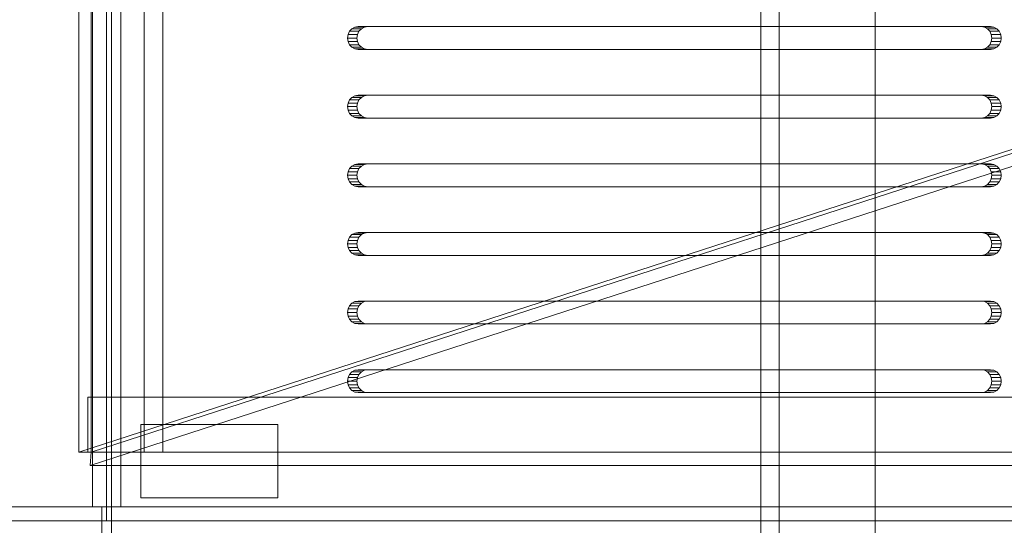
# Model space of a CAD drawing. Header units: millimetres. Extents: x -3490 to 61924, y -72580 to 6847.
# Tile 666 of 1056: x 27063 to 27278, y -18184 to -18074. Entities that reach past the tile are written whole.
import ezdxf

# ---------------------------------------------------------------- set-up
doc = ezdxf.new("R2010")
doc.units = ezdxf.units.MM
doc.layers.add('superior_bajante_movil', color=7, linetype='Continuous', lineweight=0)
doc.layers.add('superior_C09', color=7, linetype='Continuous', lineweight=0)

msp = doc.modelspace()

# ---------------------------------------------------------------- linework, layer by layer
at = {"layer": 'superior_bajante_movil'}
for p, q in [((27081.912, -18183), (27081.912, -17777)), ((27082.939, -17777), (27082.939, -18183)), ((27082.939, -18180), (27082.939, -17780)), ((27084.991, -17780), (27084.991, -18180)), ((27075.796, -17792), (27075.796, -18168)), ((27078.492, -18168), (27078.492, -17792)), ((27078.834, -17792), (27078.834, -18168)), ((27082.939, -18168), (27082.939, -17792)), ((27090.111, -18168), (27090.111, -17792)), ((27094.215, -17792), (27094.215, -18168)), ((27135.59, -18075.477), (27135.07, -18076.031)), ((27136.245, -18075.122), (27135.59, -18075.477)), ((27135.59, -18075.477), (27137.642, -18075.477)), ((27136.971, -18075), (27136.245, -18075.122)), ((27136.245, -18075.122), (27138.297, -18075.122)), ((27136.971, -18075), (27139.023, -18075)), ((27273.226, -18075), (27136.971, -18075)), ((27137.122, -18076.031), (27137.642, -18075.477)), ((27137.642, -18075.477), (27138.297, -18075.122)), ((27138.297, -18075.122), (27139.023, -18075)), ((27139.023, -18075), (27275.278, -18075)), ((27273.226, -18075), (27275.278, -18075)), ((27273.952, -18075.122), (27273.226, -18075)), ((27273.952, -18075.122), (27276.004, -18075.122)), ((27274.607, -18075.477), (27273.952, -18075.122)), ((27274.607, -18075.477), (27276.659, -18075.477)), ((27275.127, -18076.031), (27274.607, -18075.477)), ((27275.278, -18075), (27276.004, -18075.122)), ((27276.004, -18075.122), (27276.659, -18075.477)), ((27276.659, -18075.477), (27277.179, -18076.031)), ((27134.737, -18076.727), (27134.622, -18077.5)), ((27134.622, -18077.5), (27134.737, -18078.273)), ((27134.622, -18077.5), (27136.674, -18077.5)), ((27135.07, -18076.031), (27134.737, -18076.727)), ((27134.737, -18076.727), (27136.789, -18076.727)), ((27135.07, -18076.031), (27137.122, -18076.031)), ((27136.674, -18077.5), (27136.789, -18076.727)), ((27136.789, -18078.273), (27136.674, -18077.5)), ((27136.789, -18076.727), (27137.122, -18076.031)), ((27275.127, -18076.031), (27277.179, -18076.031)), ((27275.461, -18076.727), (27275.127, -18076.031)), ((27275.461, -18076.727), (27277.513, -18076.727)), ((27275.576, -18077.5), (27275.461, -18076.727)), ((27275.461, -18078.273), (27275.576, -18077.5)), ((27275.576, -18077.5), (27277.628, -18077.5)), ((27277.179, -18076.031), (27277.513, -18076.727)), ((27277.513, -18076.727), (27277.628, -18077.5)), ((27277.628, -18077.5), (27277.513, -18078.273)), ((27075.796, -18168), (27347.371, -18080)), ((27078.492, -18168), (27350.067, -18080)), ((27134.737, -18078.273), (27135.07, -18078.969)), ((27134.737, -18078.273), (27136.789, -18078.273)), ((27135.07, -18078.969), (27135.59, -18079.523)), ((27135.07, -18078.969), (27137.122, -18078.969)), ((27135.59, -18079.523), (27136.245, -18079.878)), ((27135.59, -18079.523), (27137.642, -18079.523)), ((27136.245, -18079.878), (27136.971, -18080)), ((27136.245, -18079.878), (27138.297, -18079.878)), ((27137.122, -18078.969), (27136.789, -18078.273)), ((27139.023, -18080), (27136.971, -18080)), ((27136.971, -18080), (27273.226, -18080)), ((27137.642, -18079.523), (27137.122, -18078.969)), ((27138.297, -18079.878), (27137.642, -18079.523)), ((27139.023, -18080), (27138.297, -18079.878)), ((27275.278, -18080), (27139.023, -18080)), ((27273.226, -18080), (27273.952, -18079.878)), ((27273.226, -18080), (27275.278, -18080)), ((27273.952, -18079.878), (27274.607, -18079.523)), ((27273.952, -18079.878), (27276.004, -18079.878)), ((27274.607, -18079.523), (27275.127, -18078.969)), ((27274.607, -18079.523), (27276.659, -18079.523)), ((27275.127, -18078.969), (27275.461, -18078.273)), ((27275.127, -18078.969), (27277.179, -18078.969)), ((27276.004, -18079.878), (27275.278, -18080)), ((27275.461, -18078.273), (27277.513, -18078.273)), ((27276.659, -18079.523), (27276.004, -18079.878)), ((27277.179, -18078.969), (27276.659, -18079.523)), ((27277.513, -18078.273), (27277.179, -18078.969)), ((27349.862, -18082.939), (27078.287, -18170.939)), ((27135.07, -18091.031), (27134.737, -18091.727)), ((27135.59, -18090.477), (27135.07, -18091.031)), ((27135.07, -18091.031), (27137.122, -18091.031)), ((27136.245, -18090.122), (27135.59, -18090.477)), ((27135.59, -18090.477), (27137.642, -18090.477)), ((27136.971, -18090), (27136.245, -18090.122)), ((27136.245, -18090.122), (27138.297, -18090.122)), ((27136.789, -18091.727), (27137.122, -18091.031)), ((27136.971, -18090), (27139.023, -18090)), ((27273.226, -18090), (27136.971, -18090)), ((27137.122, -18091.031), (27137.642, -18090.477)), ((27137.642, -18090.477), (27138.297, -18090.122)), ((27138.297, -18090.122), (27139.023, -18090)), ((27139.023, -18090), (27275.278, -18090)), ((27273.226, -18090), (27275.278, -18090)), ((27273.952, -18090.122), (27273.226, -18090)), ((27273.952, -18090.122), (27276.004, -18090.122)), ((27274.607, -18090.477), (27273.952, -18090.122)), ((27274.607, -18090.477), (27276.659, -18090.477)), ((27275.127, -18091.031), (27274.607, -18090.477)), ((27275.127, -18091.031), (27277.179, -18091.031)), ((27275.461, -18091.727), (27275.127, -18091.031)), ((27275.278, -18090), (27276.004, -18090.122)), ((27276.004, -18090.122), (27276.659, -18090.477)), ((27276.659, -18090.477), (27277.179, -18091.031)), ((27277.179, -18091.031), (27277.513, -18091.727)), ((27134.737, -18091.727), (27134.622, -18092.5)), ((27134.622, -18092.5), (27134.737, -18093.273)), ((27134.622, -18092.5), (27136.674, -18092.5)), ((27134.737, -18091.727), (27136.789, -18091.727)), ((27136.674, -18092.5), (27136.789, -18091.727)), ((27136.789, -18093.273), (27136.674, -18092.5)), ((27275.461, -18091.727), (27277.513, -18091.727)), ((27275.576, -18092.5), (27275.461, -18091.727)), ((27275.461, -18093.273), (27275.576, -18092.5)), ((27275.576, -18092.5), (27277.628, -18092.5)), ((27277.513, -18091.727), (27277.628, -18092.5)), ((27277.628, -18092.5), (27277.513, -18093.273)), ((27134.737, -18093.273), (27135.07, -18093.969)), ((27134.737, -18093.273), (27136.789, -18093.273)), ((27135.07, -18093.969), (27135.59, -18094.523)), ((27135.07, -18093.969), (27137.122, -18093.969)), ((27135.59, -18094.523), (27136.245, -18094.878)), ((27135.59, -18094.523), (27137.642, -18094.523)), ((27136.245, -18094.878), (27136.971, -18095)), ((27136.245, -18094.878), (27138.297, -18094.878)), ((27137.122, -18093.969), (27136.789, -18093.273)), ((27139.023, -18095), (27136.971, -18095)), ((27136.971, -18095), (27273.226, -18095)), ((27137.642, -18094.523), (27137.122, -18093.969)), ((27138.297, -18094.878), (27137.642, -18094.523)), ((27139.023, -18095), (27138.297, -18094.878)), ((27275.278, -18095), (27139.023, -18095)), ((27273.226, -18095), (27273.952, -18094.878)), ((27273.226, -18095), (27275.278, -18095)), ((27273.952, -18094.878), (27274.607, -18094.523)), ((27273.952, -18094.878), (27276.004, -18094.878)), ((27274.607, -18094.523), (27275.127, -18093.969)), ((27274.607, -18094.523), (27276.659, -18094.523)), ((27275.127, -18093.969), (27275.461, -18093.273)), ((27275.127, -18093.969), (27277.179, -18093.969)), ((27276.004, -18094.878), (27275.278, -18095)), ((27275.461, -18093.273), (27277.513, -18093.273)), ((27276.659, -18094.523), (27276.004, -18094.878)), ((27277.179, -18093.969), (27276.659, -18094.523)), ((27277.513, -18093.273), (27277.179, -18093.969)), ((27135.07, -18106.031), (27134.737, -18106.727)), ((27135.59, -18105.477), (27135.07, -18106.031)), ((27135.07, -18106.031), (27137.122, -18106.031)), ((27136.245, -18105.122), (27135.59, -18105.477)), ((27135.59, -18105.477), (27137.642, -18105.477)), ((27136.971, -18105), (27136.245, -18105.122)), ((27136.245, -18105.122), (27138.297, -18105.122)), ((27136.789, -18106.727), (27137.122, -18106.031)), ((27136.971, -18105), (27139.023, -18105)), ((27273.226, -18105), (27136.971, -18105)), ((27137.122, -18106.031), (27137.642, -18105.477)), ((27137.642, -18105.477), (27138.297, -18105.122)), ((27138.297, -18105.122), (27139.023, -18105)), ((27139.023, -18105), (27275.278, -18105)), ((27273.226, -18105), (27275.278, -18105)), ((27273.952, -18105.122), (27273.226, -18105)), ((27273.952, -18105.122), (27276.004, -18105.122)), ((27274.607, -18105.477), (27273.952, -18105.122)), ((27274.607, -18105.477), (27276.659, -18105.477)), ((27275.127, -18106.031), (27274.607, -18105.477)), ((27275.127, -18106.031), (27277.179, -18106.031)), ((27275.461, -18106.727), (27275.127, -18106.031)), ((27275.278, -18105), (27276.004, -18105.122)), ((27276.004, -18105.122), (27276.659, -18105.477)), ((27276.659, -18105.477), (27277.179, -18106.031)), ((27277.179, -18106.031), (27277.513, -18106.727)), ((27134.737, -18106.727), (27134.622, -18107.5)), ((27134.622, -18107.5), (27134.737, -18108.273)), ((27134.622, -18107.5), (27136.674, -18107.5)), ((27134.737, -18106.727), (27136.789, -18106.727)), ((27134.737, -18108.273), (27135.07, -18108.969)), ((27134.737, -18108.273), (27136.789, -18108.273)), ((27136.674, -18107.5), (27136.789, -18106.727)), ((27136.789, -18108.273), (27136.674, -18107.5)), ((27137.122, -18108.969), (27136.789, -18108.273)), ((27275.127, -18108.969), (27275.461, -18108.273)), ((27275.461, -18106.727), (27277.513, -18106.727)), ((27275.576, -18107.5), (27275.461, -18106.727)), ((27275.461, -18108.273), (27275.576, -18107.5)), ((27275.461, -18108.273), (27277.513, -18108.273)), ((27275.576, -18107.5), (27277.628, -18107.5)), ((27277.513, -18108.273), (27277.179, -18108.969)), ((27277.513, -18106.727), (27277.628, -18107.5)), ((27277.628, -18107.5), (27277.513, -18108.273)), ((27135.07, -18108.969), (27135.59, -18109.523)), ((27135.07, -18108.969), (27137.122, -18108.969)), ((27135.59, -18109.523), (27136.245, -18109.878)), ((27135.59, -18109.523), (27137.642, -18109.523)), ((27136.245, -18109.878), (27136.971, -18110)), ((27136.245, -18109.878), (27138.297, -18109.878)), ((27139.023, -18110), (27136.971, -18110)), ((27136.971, -18110), (27273.226, -18110)), ((27137.642, -18109.523), (27137.122, -18108.969)), ((27138.297, -18109.878), (27137.642, -18109.523)), ((27139.023, -18110), (27138.297, -18109.878)), ((27275.278, -18110), (27139.023, -18110)), ((27273.226, -18110), (27273.952, -18109.878)), ((27273.226, -18110), (27275.278, -18110)), ((27273.952, -18109.878), (27274.607, -18109.523)), ((27273.952, -18109.878), (27276.004, -18109.878)), ((27274.607, -18109.523), (27275.127, -18108.969)), ((27274.607, -18109.523), (27276.659, -18109.523)), ((27275.127, -18108.969), (27277.179, -18108.969)), ((27276.004, -18109.878), (27275.278, -18110)), ((27276.659, -18109.523), (27276.004, -18109.878)), ((27277.179, -18108.969), (27276.659, -18109.523)), ((27135.07, -18121.031), (27134.737, -18121.727)), ((27135.59, -18120.477), (27135.07, -18121.031)), ((27135.07, -18121.031), (27137.122, -18121.031)), ((27136.245, -18120.122), (27135.59, -18120.477)), ((27135.59, -18120.477), (27137.642, -18120.477)), ((27136.971, -18120), (27136.245, -18120.122)), ((27136.245, -18120.122), (27138.297, -18120.122)), ((27136.789, -18121.727), (27137.122, -18121.031)), ((27136.971, -18120), (27139.023, -18120)), ((27273.226, -18120), (27136.971, -18120)), ((27137.122, -18121.031), (27137.642, -18120.477)), ((27137.642, -18120.477), (27138.297, -18120.122)), ((27138.297, -18120.122), (27139.023, -18120)), ((27139.023, -18120), (27275.278, -18120)), ((27273.226, -18120), (27275.278, -18120)), ((27273.952, -18120.122), (27273.226, -18120)), ((27273.952, -18120.122), (27276.004, -18120.122)), ((27274.607, -18120.477), (27273.952, -18120.122)), ((27274.607, -18120.477), (27276.659, -18120.477)), ((27275.127, -18121.031), (27274.607, -18120.477)), ((27275.127, -18121.031), (27277.179, -18121.031)), ((27275.461, -18121.727), (27275.127, -18121.031)), ((27275.278, -18120), (27276.004, -18120.122)), ((27276.004, -18120.122), (27276.659, -18120.477)), ((27276.659, -18120.477), (27277.179, -18121.031)), ((27277.179, -18121.031), (27277.513, -18121.727)), ((27134.737, -18121.727), (27134.622, -18122.5)), ((27134.622, -18122.5), (27134.737, -18123.273)), ((27134.622, -18122.5), (27136.674, -18122.5)), ((27134.737, -18121.727), (27136.789, -18121.727)), ((27134.737, -18123.273), (27135.07, -18123.969)), ((27134.737, -18123.273), (27136.789, -18123.273)), ((27136.674, -18122.5), (27136.789, -18121.727)), ((27136.789, -18123.273), (27136.674, -18122.5)), ((27137.122, -18123.969), (27136.789, -18123.273)), ((27275.127, -18123.969), (27275.461, -18123.273)), ((27275.461, -18121.727), (27277.513, -18121.727)), ((27275.576, -18122.5), (27275.461, -18121.727)), ((27275.461, -18123.273), (27275.576, -18122.5)), ((27275.461, -18123.273), (27277.513, -18123.273)), ((27275.576, -18122.5), (27277.628, -18122.5)), ((27277.513, -18123.273), (27277.179, -18123.969)), ((27277.513, -18121.727), (27277.628, -18122.5)), ((27277.628, -18122.5), (27277.513, -18123.273)), ((27135.07, -18123.969), (27135.59, -18124.523)), ((27135.07, -18123.969), (27137.122, -18123.969)), ((27135.59, -18124.523), (27136.245, -18124.878)), ((27135.59, -18124.523), (27137.642, -18124.523)), ((27136.245, -18124.878), (27136.971, -18125)), ((27136.245, -18124.878), (27138.297, -18124.878)), ((27139.023, -18125), (27136.971, -18125)), ((27136.971, -18125), (27273.226, -18125)), ((27137.642, -18124.523), (27137.122, -18123.969)), ((27138.297, -18124.878), (27137.642, -18124.523)), ((27139.023, -18125), (27138.297, -18124.878)), ((27275.278, -18125), (27139.023, -18125)), ((27273.226, -18125), (27273.952, -18124.878)), ((27273.226, -18125), (27275.278, -18125)), ((27273.952, -18124.878), (27274.607, -18124.523)), ((27273.952, -18124.878), (27276.004, -18124.878)), ((27274.607, -18124.523), (27275.127, -18123.969)), ((27274.607, -18124.523), (27276.659, -18124.523)), ((27275.127, -18123.969), (27277.179, -18123.969)), ((27276.004, -18124.878), (27275.278, -18125)), ((27276.659, -18124.523), (27276.004, -18124.878)), ((27277.179, -18123.969), (27276.659, -18124.523)), ((27135.07, -18136.031), (27134.737, -18136.727)), ((27135.59, -18135.477), (27135.07, -18136.031)), ((27135.07, -18136.031), (27137.122, -18136.031)), ((27136.245, -18135.122), (27135.59, -18135.477)), ((27135.59, -18135.477), (27137.642, -18135.477)), ((27136.971, -18135), (27136.245, -18135.122)), ((27136.245, -18135.122), (27138.297, -18135.122)), ((27136.789, -18136.727), (27137.122, -18136.031)), ((27136.971, -18135), (27139.023, -18135)), ((27273.226, -18135), (27136.971, -18135)), ((27137.122, -18136.031), (27137.642, -18135.477)), ((27137.642, -18135.477), (27138.297, -18135.122)), ((27138.297, -18135.122), (27139.023, -18135)), ((27139.023, -18135), (27275.278, -18135)), ((27273.226, -18135), (27275.278, -18135)), ((27273.952, -18135.122), (27273.226, -18135)), ((27273.952, -18135.122), (27276.004, -18135.122)), ((27274.607, -18135.477), (27273.952, -18135.122)), ((27274.607, -18135.477), (27276.659, -18135.477)), ((27275.127, -18136.031), (27274.607, -18135.477)), ((27275.127, -18136.031), (27277.179, -18136.031)), ((27275.461, -18136.727), (27275.127, -18136.031)), ((27275.278, -18135), (27276.004, -18135.122)), ((27276.004, -18135.122), (27276.659, -18135.477)), ((27276.659, -18135.477), (27277.179, -18136.031)), ((27277.179, -18136.031), (27277.513, -18136.727)), ((27134.737, -18136.727), (27134.622, -18137.5)), ((27134.622, -18137.5), (27134.737, -18138.273)), ((27134.622, -18137.5), (27136.674, -18137.5)), ((27134.737, -18136.727), (27136.789, -18136.727)), ((27134.737, -18138.273), (27135.07, -18138.969)), ((27134.737, -18138.273), (27136.789, -18138.273)), ((27136.674, -18137.5), (27136.789, -18136.727)), ((27136.789, -18138.273), (27136.674, -18137.5)), ((27137.122, -18138.969), (27136.789, -18138.273)), ((27275.127, -18138.969), (27275.461, -18138.273)), ((27275.461, -18136.727), (27277.513, -18136.727)), ((27275.576, -18137.5), (27275.461, -18136.727)), ((27275.461, -18138.273), (27275.576, -18137.5)), ((27275.461, -18138.273), (27277.513, -18138.273)), ((27275.576, -18137.5), (27277.628, -18137.5)), ((27277.513, -18138.273), (27277.179, -18138.969)), ((27277.513, -18136.727), (27277.628, -18137.5)), ((27277.628, -18137.5), (27277.513, -18138.273)), ((27135.07, -18138.969), (27135.59, -18139.523)), ((27135.07, -18138.969), (27137.122, -18138.969)), ((27135.59, -18139.523), (27136.245, -18139.878)), ((27135.59, -18139.523), (27137.642, -18139.523)), ((27136.245, -18139.878), (27136.971, -18140)), ((27136.245, -18139.878), (27138.297, -18139.878)), ((27139.023, -18140), (27136.971, -18140)), ((27136.971, -18140), (27273.226, -18140)), ((27137.642, -18139.523), (27137.122, -18138.969)), ((27138.297, -18139.878), (27137.642, -18139.523)), ((27139.023, -18140), (27138.297, -18139.878)), ((27275.278, -18140), (27139.023, -18140)), ((27273.226, -18140), (27273.952, -18139.878)), ((27273.226, -18140), (27275.278, -18140)), ((27273.952, -18139.878), (27274.607, -18139.523)), ((27273.952, -18139.878), (27276.004, -18139.878)), ((27274.607, -18139.523), (27275.127, -18138.969)), ((27274.607, -18139.523), (27276.659, -18139.523)), ((27275.127, -18138.969), (27277.179, -18138.969)), ((27276.004, -18139.878), (27275.278, -18140)), ((27276.659, -18139.523), (27276.004, -18139.878)), ((27277.179, -18138.969), (27276.659, -18139.523)), ((27135.07, -18151.031), (27134.737, -18151.727)), ((27135.59, -18150.477), (27135.07, -18151.031)), ((27135.07, -18151.031), (27137.122, -18151.031)), ((27136.245, -18150.122), (27135.59, -18150.477)), ((27135.59, -18150.477), (27137.642, -18150.477)), ((27136.971, -18150), (27136.245, -18150.122)), ((27136.245, -18150.122), (27138.297, -18150.122)), ((27136.789, -18151.727), (27137.122, -18151.031)), ((27136.971, -18150), (27139.023, -18150)), ((27273.226, -18150), (27136.971, -18150)), ((27137.122, -18151.031), (27137.642, -18150.477)), ((27137.642, -18150.477), (27138.297, -18150.122)), ((27138.297, -18150.122), (27139.023, -18150)), ((27139.023, -18150), (27275.278, -18150)), ((27273.226, -18150), (27275.278, -18150)), ((27273.952, -18150.122), (27273.226, -18150)), ((27273.952, -18150.122), (27276.004, -18150.122)), ((27274.607, -18150.477), (27273.952, -18150.122)), ((27274.607, -18150.477), (27276.659, -18150.477)), ((27275.127, -18151.031), (27274.607, -18150.477)), ((27275.127, -18151.031), (27277.179, -18151.031)), ((27275.461, -18151.727), (27275.127, -18151.031)), ((27275.278, -18150), (27276.004, -18150.122)), ((27276.004, -18150.122), (27276.659, -18150.477)), ((27276.659, -18150.477), (27277.179, -18151.031)), ((27277.179, -18151.031), (27277.513, -18151.727)), ((27134.737, -18151.727), (27134.622, -18152.5)), ((27134.622, -18152.5), (27134.737, -18153.273)), ((27134.622, -18152.5), (27136.674, -18152.5)), ((27134.737, -18151.727), (27136.789, -18151.727)), ((27134.737, -18153.273), (27135.07, -18153.969)), ((27134.737, -18153.273), (27136.789, -18153.273)), ((27136.674, -18152.5), (27136.789, -18151.727)), ((27136.789, -18153.273), (27136.674, -18152.5)), ((27137.122, -18153.969), (27136.789, -18153.273)), ((27275.127, -18153.969), (27275.461, -18153.273)), ((27275.461, -18151.727), (27277.513, -18151.727)), ((27275.576, -18152.5), (27275.461, -18151.727)), ((27275.461, -18153.273), (27275.576, -18152.5)), ((27275.461, -18153.273), (27277.513, -18153.273)), ((27275.576, -18152.5), (27277.628, -18152.5)), ((27277.513, -18153.273), (27277.179, -18153.969)), ((27277.513, -18151.727), (27277.628, -18152.5)), ((27277.628, -18152.5), (27277.513, -18153.273)), ((27135.07, -18153.969), (27135.59, -18154.523)), ((27135.07, -18153.969), (27137.122, -18153.969)), ((27135.59, -18154.523), (27136.245, -18154.878)), ((27135.59, -18154.523), (27137.642, -18154.523)), ((27136.245, -18154.878), (27136.971, -18155)), ((27136.245, -18154.878), (27138.297, -18154.878)), ((27139.023, -18155), (27136.971, -18155)), ((27136.971, -18155), (27273.226, -18155)), ((27137.642, -18154.523), (27137.122, -18153.969)), ((27138.297, -18154.878), (27137.642, -18154.523)), ((27139.023, -18155), (27138.297, -18154.878)), ((27275.278, -18155), (27139.023, -18155)), ((27273.226, -18155), (27273.952, -18154.878)), ((27273.226, -18155), (27275.278, -18155)), ((27273.952, -18154.878), (27274.607, -18154.523)), ((27273.952, -18154.878), (27276.004, -18154.878)), ((27274.607, -18154.523), (27275.127, -18153.969)), ((27274.607, -18154.523), (27276.659, -18154.523)), ((27275.127, -18153.969), (27277.179, -18153.969)), ((27276.004, -18154.878), (27275.278, -18155)), ((27276.659, -18154.523), (27276.004, -18154.878)), ((27277.179, -18153.969), (27276.659, -18154.523)), ((27829.562, -18156), (27077.808, -18156)), ((27077.808, -18156), (27077.808, -18168)), ((27078.834, -18156), (27077.808, -18156)), ((27078.834, -18168), (27078.834, -18156)), ((27078.834, -18156), (27830.588, -18156)), ((27089.379, -18178), (27089.379, -18162)), ((27089.379, -18162), (27119.379, -18162)), ((27119.379, -18162), (27119.379, -18178)), ((27078.492, -18168), (27075.796, -18168)), ((27077.808, -18168), (27829.562, -18168)), ((27077.808, -18168), (27078.834, -18168)), ((27078.287, -18170.939), (27078.492, -18168)), ((27830.246, -18168), (27078.492, -18168)), ((27830.588, -18168), (27078.834, -18168)), ((27078.834, -18168), (27078.834, -18180)), ((27082.939, -18168), (27078.834, -18168)), ((27078.834, -18168), (27090.111, -18168)), ((27082.939, -18180), (27082.939, -18168)), ((27082.939, -18168), (27834.693, -18168)), ((27094.215, -18168), (27082.939, -18168)), ((27094.215, -18168), (27090.111, -18168)), ((27078.287, -18170.939), (27830.041, -18170.939)), ((27119.379, -18178), (27089.379, -18178)), ((26850.067, -18180), (28353.576, -18180)), ((26878.015, -18180), (27082.939, -18180)), ((27084.991, -18180), (26880.067, -18180)), ((27078.834, -18180), (27830.588, -18180)), ((27078.834, -18180), (27082.939, -18180)), ((27832.64, -18180), (27080.886, -18180)), ((27080.886, -18180), (27080.886, -18215)), ((27082.939, -18180), (27080.886, -18180)), ((27084.991, -18180), (27082.939, -18180)), ((27834.693, -18180), (27082.939, -18180)), ((27082.939, -18215), (27082.939, -18180)), ((27084.991, -18180), (27836.745, -18180)), ((28352.55, -18183), (26849.041, -18183)), ((26850.067, -18183), (28353.576, -18183)), ((26876.989, -18183), (27081.912, -18183)), ((27082.939, -18183), (26878.015, -18183)), ((27082.939, -18183), (27081.912, -18183))]:
    msp.add_line(p, q, dxfattribs=at)
at = {"layer": 'superior_C09'}
for p, q in [((27225.067, -17790.806), (27225.067, -20670.623)), ((27225.067, -20670.929), (27225.067, -17791.112)), ((27225.067, -17791.265), (27225.067, -20671.082)), ((27229.067, -20671.082), (27229.067, -17791.265)), ((27250.067, -20670.623), (27250.067, -17790.806)), ((27250.067, -17791.112), (27250.067, -20670.929)), ((27225.067, -17795.908), (27225.067, -20675.726)), ((27250.067, -20675.726), (27250.067, -17795.908)), ((27225.067, -20676.032), (27225.067, -17796.215)), ((27229.067, -17796.215), (27229.067, -20676.032)), ((27250.067, -17796.215), (27250.067, -20676.032)), ((27225.067, -17957.471), (27225.067, -19153.911)), ((27229.067, -19153.911), (27229.067, -17957.471)), ((27229.067, -17957.471), (27229.067, -20497.732)), ((27250.067, -19153.911), (27250.067, -17957.471)), ((27225.067, -19154.217), (27225.067, -17957.778)), ((27229.067, -20498.038), (27229.067, -17957.778)), ((27250.067, -17957.778), (27250.067, -19154.217)), ((27225.067, -19162.432), (27225.067, -17965.993)), ((27229.067, -17965.993), (27229.067, -19162.432))]:
    msp.add_line(p, q, dxfattribs=at)

doc.saveas('drawing.dxf')
